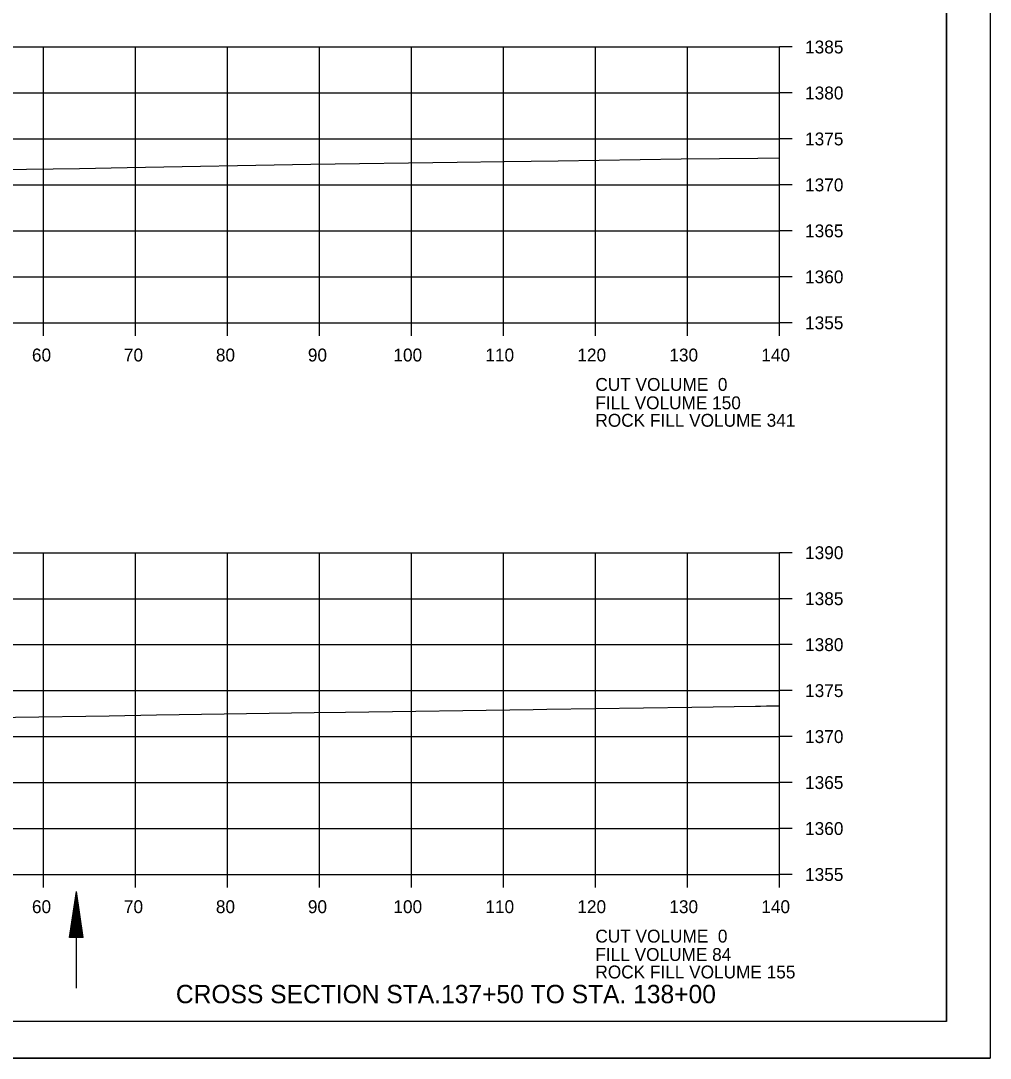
# Model space of a CAD drawing. Extents: x 1374311 to 1383814, y 384102 to 406278.
# Drawn here: x 1381686.2 to 1381791.6, y 388804.7 to 388917.5 of the extents above; entities that cross this region are included whole.
import ezdxf

# ---------------------------------------------------------------- set-up
doc = ezdxf.new("R2010")
doc.units = 0
for name, color, linetype in [('R_Axis', 7, 'Continuous'), ('R_Axis Annot', 7, 'Continuous'), ('R_Border', 7, 'Continuous'), ('R_Draft', 7, 'Continuous'), ('R_Exist Surface', 7, 'Continuous'), ('R_Grid', 7, 'Continuous'), ('R_No Plot', 7, 'Continuous'), ('R_Water', 7, 'Continuous')]:
    doc.layers.add(name, color=color, linetype=linetype)

msp = doc.modelspace()

# ---------------------------------------------------------------- linework, layer by layer
at = {"layer": 'R_Axis'}
for p, q in [((1381768.66, 388884.68), (1381768.66, 388914.68)), ((1381770.06, 388914.68), (1381768.66, 388914.68)), ((1381770.06, 388909.68), (1381768.66, 388909.68)), ((1381770.06, 388904.68), (1381768.66, 388904.68)), ((1381770.06, 388899.68), (1381768.66, 388899.68)), ((1381770.06, 388894.68), (1381768.66, 388894.68)), ((1381770.06, 388889.68), (1381768.66, 388889.68)), ((1381488.66, 388884.68), (1381768.66, 388884.68)), ((1381688.66, 388883.28), (1381688.66, 388884.68)), ((1381698.66, 388883.28), (1381698.66, 388884.68)), ((1381708.66, 388883.28), (1381708.66, 388884.68)), ((1381718.66, 388883.28), (1381718.66, 388884.68)), ((1381728.66, 388883.28), (1381728.66, 388884.68)), ((1381738.66, 388883.28), (1381738.66, 388884.68)), ((1381748.66, 388883.28), (1381748.66, 388884.68)), ((1381758.66, 388883.28), (1381758.66, 388884.68)), ((1381768.66, 388883.28), (1381768.66, 388884.68)), ((1381770.06, 388884.68), (1381768.66, 388884.68)), ((1381768.66, 388824.68), (1381768.66, 388859.68)), ((1381770.06, 388859.68), (1381768.66, 388859.68)), ((1381770.06, 388854.68), (1381768.66, 388854.68)), ((1381770.06, 388849.68), (1381768.66, 388849.68)), ((1381770.06, 388844.68), (1381768.66, 388844.68)), ((1381770.06, 388839.68), (1381768.66, 388839.68)), ((1381770.06, 388834.68), (1381768.66, 388834.68)), ((1381770.06, 388829.68), (1381768.66, 388829.68)), ((1381488.66, 388824.68), (1381768.66, 388824.68)), ((1381688.66, 388823.28), (1381688.66, 388824.68)), ((1381698.66, 388823.28), (1381698.66, 388824.68)), ((1381708.66, 388823.28), (1381708.66, 388824.68)), ((1381718.66, 388823.28), (1381718.66, 388824.68)), ((1381728.66, 388823.28), (1381728.66, 388824.68)), ((1381738.66, 388823.28), (1381738.66, 388824.68)), ((1381748.66, 388823.28), (1381748.66, 388824.68)), ((1381758.66, 388823.28), (1381758.66, 388824.68)), ((1381768.66, 388823.28), (1381768.66, 388824.68)), ((1381770.06, 388824.68), (1381768.66, 388824.68))]:
    msp.add_line(p, q, dxfattribs=at)
at = {"layer": 'R_Border'}
for q in [(1381786.84, 389014.14), (1381470.66, 388808.68)]:
    msp.add_line((1381786.84, 388808.68), q, dxfattribs=at)
at = {"layer": 'R_Draft'}
for p, q in [((1381691.48, 388817.84), (1381692.23, 388822.84)), ((1381692.98, 388817.84), (1381692.23, 388822.84)), ((1381691.6, 388817.84), (1381692.23, 388822)), ((1381691.73, 388817.84), (1381692.23, 388821.14)), ((1381692.85, 388817.84), (1381692.23, 388822)), ((1381692.73, 388817.84), (1381692.23, 388821.14)), ((1381691.86, 388817.84), (1381692.23, 388820.31)), ((1381692.6, 388817.84), (1381692.23, 388820.31)), ((1381691.98, 388817.84), (1381692.23, 388819.46)), ((1381692.47, 388817.84), (1381692.23, 388819.46)), ((1381692.98, 388817.84), (1381691.48, 388817.84)), ((1381692.11, 388817.84), (1381692.23, 388818.63)), ((1381692.35, 388817.84), (1381692.23, 388818.63))]:
    msp.add_line(p, q, dxfattribs=at)
at = {"layer": 'R_Exist Surface'}
for points in [[(1381683.91, 388901.36), (1381692.59, 388901.47), (1381697.75, 388901.59), (1381717.73, 388901.93), (1381733.63, 388902.17), (1381738.75, 388902.23), (1381744.63, 388902.31), (1381758, 388902.5), (1381766.33, 388902.6), (1381768.66, 388902.64)], [(1381567.28, 388840.59), (1381572.62, 388841.08), (1381584.79, 388840.44), (1381584.81, 388840.44), (1381585.16, 388840.44), (1381624.22, 388841.2), (1381627.37, 388841.21), (1381653.78, 388841.35), (1381654.8, 388841.36), (1381654.92, 388841.36), (1381655.02, 388841.36), (1381695.8, 388841.95), (1381700.95, 388842.04), (1381718.07, 388842.29), (1381721.51, 388842.34), (1381741.9, 388842.64), (1381743.39, 388842.66), (1381759.15, 388842.89), (1381766.07, 388842.99), (1381766.61, 388843), (1381767.25, 388843.01), (1381768.66, 388843.03)]]:
    msp.add_lwpolyline(points, dxfattribs=at)
at = {"layer": 'R_Grid'}
for p, q in [((1381488.66, 388914.68), (1381768.66, 388914.68)), ((1381688.66, 388884.68), (1381688.66, 388914.68)), ((1381698.66, 388884.68), (1381698.66, 388914.68)), ((1381708.66, 388884.68), (1381708.66, 388914.68)), ((1381718.66, 388884.68), (1381718.66, 388914.68)), ((1381728.66, 388884.68), (1381728.66, 388914.68)), ((1381738.66, 388884.68), (1381738.66, 388914.68)), ((1381748.66, 388884.68), (1381748.66, 388914.68)), ((1381758.66, 388884.68), (1381758.66, 388914.68)), ((1381768.66, 388884.68), (1381768.66, 388914.68)), ((1381488.66, 388909.68), (1381768.66, 388909.68)), ((1381488.66, 388904.68), (1381768.66, 388904.68)), ((1381488.66, 388899.68), (1381768.66, 388899.68)), ((1381488.66, 388894.68), (1381768.66, 388894.68)), ((1381488.66, 388889.68), (1381768.66, 388889.68)), ((1381488.66, 388884.68), (1381768.66, 388884.68)), ((1381488.66, 388859.68), (1381768.66, 388859.68)), ((1381688.66, 388824.68), (1381688.66, 388859.68)), ((1381698.66, 388824.68), (1381698.66, 388859.68)), ((1381708.66, 388824.68), (1381708.66, 388859.68)), ((1381718.66, 388824.68), (1381718.66, 388859.68)), ((1381728.66, 388824.68), (1381728.66, 388859.68)), ((1381738.66, 388824.68), (1381738.66, 388859.68)), ((1381748.66, 388824.68), (1381748.66, 388859.68)), ((1381758.66, 388824.68), (1381758.66, 388859.68)), ((1381768.66, 388824.68), (1381768.66, 388859.68)), ((1381488.66, 388854.68), (1381768.66, 388854.68)), ((1381488.66, 388849.68), (1381768.66, 388849.68)), ((1381488.66, 388844.68), (1381768.66, 388844.68)), ((1381488.66, 388839.68), (1381768.66, 388839.68)), ((1381488.66, 388834.68), (1381768.66, 388834.68)), ((1381488.66, 388829.68), (1381768.66, 388829.68)), ((1381488.66, 388824.68), (1381768.66, 388824.68))]:
    msp.add_line(p, q, dxfattribs=at)
at = {"layer": 'R_No Plot'}
msp.add_line((1381458.26, 388804.7), (1381791.59, 388804.7), dxfattribs=at)
for points in [[(1381458.25, 389018.04), (1381791.59, 389018.04), (1381791.59, 388804.7), (1381458.25, 388804.7)], [(1381704.58, 389014.14), (1381704.58, 389004.26), (1381740.31, 389004.26), (1381740.31, 389001.34), (1381763.51, 389001.34), (1381763.51, 388978.13), (1381786.84, 388978.13), (1381786.84, 388808.68), (1381470.66, 388808.68), (1381470.66, 389014.14)]]:
    msp.add_lwpolyline(points, close=True, dxfattribs=at)
at = {"layer": 'R_Water'}
msp.add_line((1381692.23, 388812.33), (1381692.23, 388822.84), dxfattribs=at)

# ---------------------------------------------------------------- texts
at = {"layer": 'R_Axis Annot'}
for s, p in [('1385', (1381771.46, 388913.98)), ('1380', (1381771.46, 388908.98)), ('1375', (1381771.46, 388903.98)), ('1370', (1381771.46, 388898.98)), ('1365', (1381771.46, 388893.98)), ('1360', (1381771.46, 388888.98)), ('1355', (1381771.46, 388883.98)), ('60', (1381687.4, 388880.48)), ('70', (1381697.4, 388880.48)), ('80', (1381707.4, 388880.48)), ('90', (1381717.4, 388880.48)), ('100', (1381726.7, 388880.48)), ('110', (1381736.7, 388880.48)), ('120', (1381746.7, 388880.48)), ('130', (1381756.7, 388880.48)), ('140', (1381766.7, 388880.48)), ('CUT VOLUME  0', (1381748.66, 388877.28)), ('FILL VOLUME 150', (1381748.66, 388875.28)), ('ROCK FILL VOLUME 341', (1381748.66, 388873.38)), ('1390', (1381771.46, 388858.98)), ('1385', (1381771.46, 388853.98)), ('1380', (1381771.46, 388848.98)), ('1375', (1381771.46, 388843.98)), ('1370', (1381771.46, 388838.98)), ('1365', (1381771.46, 388833.98)), ('1360', (1381771.46, 388828.98)), ('1355', (1381771.46, 388823.98)), ('60', (1381687.4, 388820.48)), ('70', (1381697.4, 388820.48)), ('80', (1381707.4, 388820.48)), ('90', (1381717.4, 388820.48)), ('100', (1381726.7, 388820.48)), ('110', (1381736.7, 388820.48)), ('120', (1381746.7, 388820.48)), ('130', (1381756.7, 388820.48)), ('140', (1381766.7, 388820.48)), ('CUT VOLUME  0', (1381748.66, 388817.28)), ('FILL VOLUME 84', (1381748.66, 388815.28)), ('ROCK FILL VOLUME 155', (1381748.66, 388813.38))]:
    msp.add_text(s, height=1.4, dxfattribs=at).set_placement(p)
at = {"layer": 'R_Draft'}
msp.add_text('CROSS SECTION STA.137+50 TO STA. 138+00', height=2, dxfattribs=at).set_placement((1381703.05, 388810.68))

doc.saveas('drawing.dxf')
